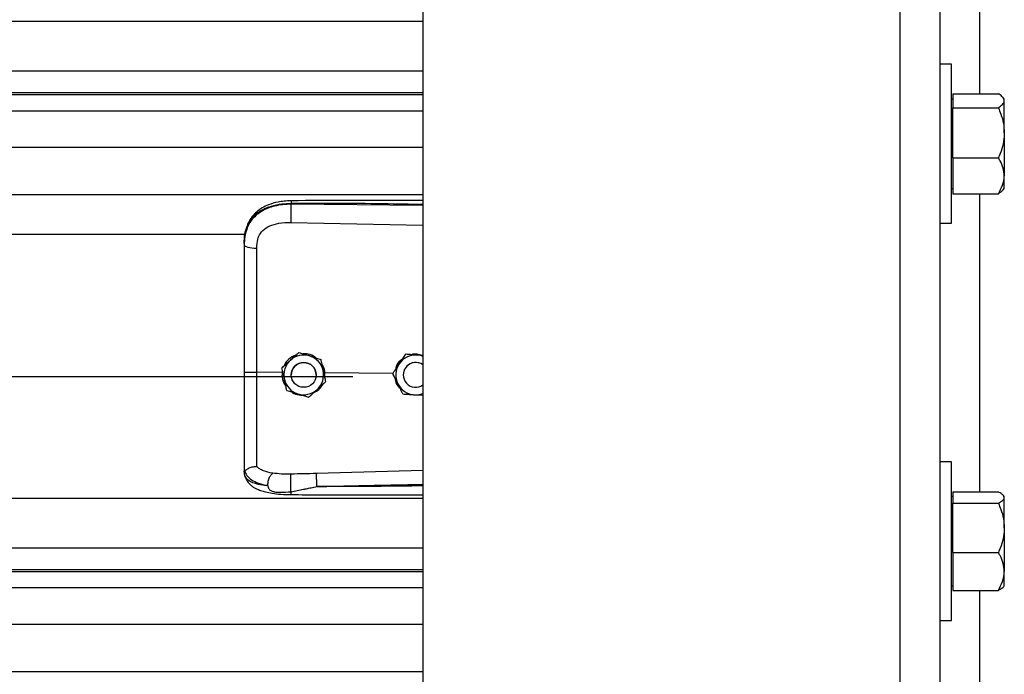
# Model space of a CAD drawing. Header units: inches. Extents: x 170 to 284, y 215 to 248.
# Tile 364 of 656: x 206.359 to 206.783, y 221.068 to 221.35. Entities that reach past the tile are written whole.
import ezdxf

# ---------------------------------------------------------------- set-up
doc = ezdxf.new("R2010")
doc.units = ezdxf.units.IN
doc.header["$LTSCALE"] = 0.25
doc.header["$MEASUREMENT"] = 0
doc.layers.add('RH FRONT OF HOOD', color=7, linetype='Continuous')

msp = doc.modelspace()

# ---------------------------------------------------------------- linework, layer by layer
at = {"layer": 'RH FRONT OF HOOD'}
for p, q in [((206.7380912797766, 224.3701573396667), (206.7380912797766, 220.1328032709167)), ((206.7552119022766, 224.3701573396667), (206.7552119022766, 220.1328032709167)), ((206.5326438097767, 224.3332527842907), (206.5326438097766, 220.1328032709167)), ((206.7723325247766, 221.4466547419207), (206.7723325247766, 221.3185662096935)), ((202.5003237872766, 221.349753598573), (206.5326438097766, 221.349753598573)), ((206.7602796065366, 221.3312468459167), (206.7552119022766, 221.3312468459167)), ((206.7602796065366, 221.2970056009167), (206.7602796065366, 221.3312468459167)), ((202.5003237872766, 221.3283746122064), (206.5326438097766, 221.3283746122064)), ((206.5326438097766, 221.3188893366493), (202.5003237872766, 221.3188893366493)), ((202.5003237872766, 221.3182499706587), (206.5326438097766, 221.3182499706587)), ((206.7608274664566, 221.3185662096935), (206.7608274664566, 221.3155387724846)), ((206.7608274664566, 221.3185662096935), (206.7804819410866, 221.3185662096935)), ((206.7608274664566, 221.3162663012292), (206.7602796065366, 221.3162663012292)), ((206.7608274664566, 221.3155387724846), (206.7608274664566, 221.3125113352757)), ((206.7830500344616, 221.3162663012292), (206.7823737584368, 221.3170509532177)), ((206.7830500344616, 221.3155387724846), (206.7830500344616, 221.3162663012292)), ((206.7830500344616, 221.3017310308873), (206.7830500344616, 221.3155387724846)), ((202.5003237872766, 221.3112318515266), (206.5326438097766, 221.3112318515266)), ((206.7608274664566, 221.3017310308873), (206.7608274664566, 221.3125113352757)), ((206.7608274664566, 221.3125113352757), (206.7804819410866, 221.3125113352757)), ((206.7608274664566, 221.2909507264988), (206.7608274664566, 221.3017310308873)), ((206.7830500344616, 221.3017310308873), (206.7830500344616, 221.2831978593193)), ((206.7602796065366, 221.2627643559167), (206.7602796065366, 221.2970056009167)), ((202.5003237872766, 221.2955477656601), (206.5326438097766, 221.2955477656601)), ((206.7608274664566, 221.2909507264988), (206.7608274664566, 221.2831978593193)), ((206.7608274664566, 221.2909507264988), (206.7804819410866, 221.2909507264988)), ((206.7608274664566, 221.2831978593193), (206.7608274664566, 221.2754449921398)), ((206.7830500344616, 221.2777449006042), (206.7830500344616, 221.2831978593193)), ((206.7602796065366, 221.2777449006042), (206.7608274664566, 221.2777449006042)), ((206.7608274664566, 221.2754449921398), (206.7804819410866, 221.2754449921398)), ((206.7723325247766, 221.2754449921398), (206.7723325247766, 221.1470143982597)), ((206.7823737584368, 221.2769602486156), (206.7830500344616, 221.2777449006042)), ((202.5003237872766, 221.2751597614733), (206.5326438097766, 221.2751597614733)), ((206.4757965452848, 221.2709481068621), (206.4757965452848, 221.2713594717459)), ((206.5326438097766, 221.2704114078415), (206.4757965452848, 221.2709481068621)), ((206.4757005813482, 221.2631592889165), (206.5326438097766, 221.2619497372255)), ((206.7552119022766, 221.2627643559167), (206.7602796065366, 221.2627643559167)), ((202.5768719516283, 221.2580841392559), (206.4560926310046, 221.2580841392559)), ((206.4556010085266, 221.2540248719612), (206.4556010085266, 221.25353655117)), ((206.4791715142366, 221.2070929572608), (206.4791715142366, 221.2070913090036)), ((206.4885896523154, 221.2040923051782), (206.4885896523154, 221.204090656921)), ((206.5251150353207, 221.2062965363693), (206.5251150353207, 221.2062981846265)), ((206.5261639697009, 221.2062303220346), (206.5251150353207, 221.2062981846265)), ((206.4718638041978, 221.2004369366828), (206.4718638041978, 221.2004352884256)), ((202.5304915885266, 221.1966916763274), (206.5024760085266, 221.1966916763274)), ((206.4719722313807, 221.1985016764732), (206.4610586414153, 221.1986061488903)), ((206.4721575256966, 221.1990912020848), (206.4719722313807, 221.1985016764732)), ((206.4719722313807, 221.1985016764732), (206.4719744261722, 221.1985015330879)), ((206.4759317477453, 221.1974343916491), (206.4759317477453, 221.1974336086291)), ((206.4866321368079, 221.1974336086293), (206.4866321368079, 221.1974343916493)), ((206.4904099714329, 221.1983250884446), (206.4898619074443, 221.1982710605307)), ((206.4903128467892, 221.196207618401), (206.4904099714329, 221.1983250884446)), ((206.4904099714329, 221.1983250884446), (206.4904116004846, 221.1983251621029)), ((206.5196436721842, 221.1980453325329), (206.4904116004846, 221.1983251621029)), ((206.5196296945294, 221.1980736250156), (206.5196296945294, 221.1980752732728)), ((206.5241434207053, 221.1974343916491), (206.5241434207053, 221.1974336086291)), ((206.4907000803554, 221.1944356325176), (206.4907000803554, 221.1944339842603)), ((206.5289402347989, 221.1888919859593), (206.5326438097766, 221.1886522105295)), ((206.7602796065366, 221.1600406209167), (206.7552119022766, 221.1600406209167)), ((206.7602796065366, 221.1257993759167), (206.7602796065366, 221.1600406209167)), ((206.4556010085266, 221.1564834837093), (206.4556010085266, 221.1559546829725)), ((206.4559407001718, 221.1539695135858), (206.4556010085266, 221.1559546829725)), ((206.5326438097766, 221.1562780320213), (206.4867081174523, 221.1549462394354)), ((202.5003237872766, 221.144306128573), (206.5326438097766, 221.144306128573)), ((206.7608274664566, 221.1450600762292), (206.7602796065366, 221.1450600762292)), ((206.7608274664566, 221.1470143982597), (206.7608274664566, 221.1446010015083)), ((206.7608274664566, 221.1470143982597), (206.7804819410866, 221.1470143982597)), ((206.7608274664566, 221.1446010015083), (206.7608274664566, 221.1421876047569)), ((206.7830500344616, 221.1450600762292), (206.7826303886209, 221.1455469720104)), ((206.7830500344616, 221.1446010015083), (206.7830500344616, 221.1450600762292)), ((206.7830500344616, 221.1315800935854), (206.7830500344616, 221.1446010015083)), ((206.7608274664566, 221.1315800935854), (206.7608274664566, 221.1421876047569)), ((206.7608274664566, 221.1421876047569), (206.7804819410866, 221.1421876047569)), ((206.7608274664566, 221.1209725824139), (206.7608274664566, 221.1315800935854)), ((206.7830500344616, 221.1315800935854), (206.7830500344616, 221.1127784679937)), ((202.5003237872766, 221.1229271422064), (206.5326438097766, 221.1229271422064)), ((206.7602796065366, 221.0915581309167), (206.7602796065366, 221.1257993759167)), ((206.7608274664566, 221.1209725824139), (206.7608274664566, 221.1127784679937)), ((206.7608274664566, 221.1209725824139), (206.7804819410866, 221.1209725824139)), ((206.5326438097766, 221.1134418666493), (202.5003237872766, 221.1134418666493)), ((202.5003237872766, 221.1128025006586), (206.5326438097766, 221.1128025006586)), ((206.7608274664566, 221.1127784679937), (206.7608274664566, 221.1045843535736)), ((206.7830500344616, 221.1065386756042), (206.7830500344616, 221.1127784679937)), ((206.7602796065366, 221.1065386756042), (206.7608274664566, 221.1065386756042)), ((206.7826303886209, 221.106051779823), (206.7830500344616, 221.1065386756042)), ((202.5003237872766, 221.1057843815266), (206.5326438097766, 221.1057843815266)), ((206.7608274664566, 221.1045843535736), (206.7804819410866, 221.1045843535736)), ((206.7723325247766, 221.1045843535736), (206.7723325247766, 220.9763058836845)), ((202.5003237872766, 221.0901002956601), (206.5326438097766, 221.0901002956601)), ((206.7552119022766, 221.0915581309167), (206.7602796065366, 221.0915581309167)), ((202.5003237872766, 221.0697122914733), (206.5326438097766, 221.0697122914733))]:
    msp.add_line(p, q, dxfattribs=at)
at = {"layer": 'RH FRONT OF HOOD', "flags": 128}
msp.add_lwpolyline([(206.4556010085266, 221.25353655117), (206.4557049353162, 221.2532408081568), (206.4560128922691, 221.2529559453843), (206.4565135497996, 221.2526924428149), (206.4571884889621, 221.2524599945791), (206.4580128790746, 221.2522671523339), (206.458956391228, 221.2521210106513), (206.4599843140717, 221.2520269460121), (206.4610588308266, 221.2519884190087)], dxfattribs=at)
at = {"layer": 'RH FRONT OF HOOD'}
msp.add_circle((206.4812819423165, 221.1974336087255), 0.005350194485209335, dxfattribs=at)
for centre, radius, start, end in [((206.4812819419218, 221.1974343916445), 0.008560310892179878, 132.3279357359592, 192.3279369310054), ((206.4812819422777, 221.1974343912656), 0.008560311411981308, 72.32793711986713, 132.3279357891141), ((206.4812819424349, 221.1974343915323), 0.008560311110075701, 12.32793744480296, 72.32793758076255), ((206.5294936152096, 221.1974343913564), 0.008560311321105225, 86.29353550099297, 146.2935346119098), ((206.5294936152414, 221.1974343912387), 0.008560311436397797, 68.40767565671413, 86.29353576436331), ((206.4812819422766, 221.1974343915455), 0.005350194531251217, 1.112057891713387e-06, 179.9999988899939), ((206.4812819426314, 221.1974343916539), 0.008560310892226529, 312.3279357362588, 12.32793693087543), ((206.5294936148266, 221.1974343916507), 0.008560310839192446, 146.2935348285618, 206.2935362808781), ((206.5294936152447, 221.1974343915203), 0.005350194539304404, 53.92810144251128, 179.9999986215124), ((206.5294936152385, 221.1974336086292), 0.005350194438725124, 53.92810057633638, 306.0718994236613), ((206.4812819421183, 221.1974343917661), 0.008560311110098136, 192.3279374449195, 252.3279375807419), ((206.4812819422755, 221.1974343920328), 0.00856031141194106, 252.3279371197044, 312.3279357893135), ((206.5294936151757, 221.1974343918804), 0.0085603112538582, 206.2935366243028, 266.29353606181), ((206.529493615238, 221.197434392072), 0.00856031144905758, 266.2935357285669, 291.5923243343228)]:
    msp.add_arc(centre, radius, start, end, dxfattribs=at)
for points, knots in [([(206.7830500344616, 221.3155387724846), (206.7829523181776, 221.3159625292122), (206.7827533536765, 221.3168253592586), (206.7816015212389, 221.3178286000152), (206.7807342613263, 221.3183999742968), (206.7804819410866, 221.3185662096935)], [0, 0, 0, 0, 0.4062905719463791, 0.827266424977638, 1, 1, 1, 1]), ([(206.7804819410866, 221.3125113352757), (206.7811564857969, 221.3129820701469), (206.7825301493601, 221.3139406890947), (206.7830452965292, 221.3149876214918), (206.7830499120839, 221.3155245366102), (206.7830500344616, 221.3155387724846)], [0, 0, 0, 0, 0.4843414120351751, 0.9863277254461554, 1, 1, 1, 1]), ([(206.7804819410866, 221.3125113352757), (206.7808634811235, 221.3115986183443), (206.7817662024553, 221.309439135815), (206.7828069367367, 221.3058405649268), (206.7829683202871, 221.3031123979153), (206.7830500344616, 221.3017310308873)], [0, 0, 0, 0, 0.2654599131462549, 0.6280764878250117, 1, 1, 1, 1]), ([(206.7830500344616, 221.3017310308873), (206.7830472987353, 221.3014841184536), (206.7830294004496, 221.2998687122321), (206.7826076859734, 221.2968540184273), (206.781580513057, 221.293523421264), (206.7807535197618, 221.2915867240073), (206.7804819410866, 221.2909507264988)], [0, 0, 0, 0, 0.06653229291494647, 0.4352825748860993, 0.8145508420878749, 1, 1, 1, 1]), ([(206.7830500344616, 221.2831978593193), (206.7829523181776, 221.284283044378), (206.7827533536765, 221.2864926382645), (206.7816015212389, 221.2890618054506), (206.7807342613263, 221.2905250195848), (206.7804819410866, 221.2909507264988)], [0, 0, 0, 0, 0.4062905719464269, 0.8272664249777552, 1, 1, 1, 1]), ([(206.7804819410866, 221.2754449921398), (206.7811564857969, 221.2766504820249), (206.7825301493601, 221.2791053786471), (206.7830452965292, 221.2817864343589), (206.7830499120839, 221.2831614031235), (206.7830500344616, 221.2831978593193)], [0, 0, 0, 0, 0.4843414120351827, 0.9863277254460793, 1, 1, 1, 1]), ([(206.7823399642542, 221.276989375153), (206.78200965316, 221.2766375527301), (206.7815152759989, 221.276110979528), (206.7807394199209, 221.2756109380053), (206.7804819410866, 221.2754449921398)], [0, 0, 0, 0, 0.6681358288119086, 1, 1, 1, 1]), ([(206.4556010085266, 221.2540248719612), (206.4556637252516, 221.2553813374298), (206.4557821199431, 221.2579420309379), (206.4567516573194, 221.2614329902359), (206.4580408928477, 221.263844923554), (206.4594047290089, 221.2655476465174), (206.4604876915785, 221.2665910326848), (206.4615466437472, 221.2674195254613), (206.4625360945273, 221.2680794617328), (206.4637704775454, 221.2687745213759), (206.4653644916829, 221.2695002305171), (206.4680282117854, 221.2704082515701), (206.4715633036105, 221.2711681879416), (206.474469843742, 221.2712995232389), (206.4757965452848, 221.2713594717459)], [0, 0, 0, 0, 0.1307156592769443, 0.2467609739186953, 0.3577928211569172, 0.4170971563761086, 0.479148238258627, 0.5177152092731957, 0.5590896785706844, 0.6032945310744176, 0.6633484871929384, 0.7353692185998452, 0.8792082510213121, 1, 1, 1, 1]), ([(206.4758151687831, 221.272451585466), (206.4748165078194, 221.2724130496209), (206.4729247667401, 221.2723400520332), (206.4696157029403, 221.2718116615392), (206.4663881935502, 221.2709176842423), (206.4636413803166, 221.2696134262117), (206.461655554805, 221.2682907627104), (206.4600143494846, 221.2668453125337), (206.4586991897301, 221.2652570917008), (206.4576239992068, 221.2635044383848), (206.4567667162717, 221.261594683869), (206.4560218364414, 221.259076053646), (206.4558064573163, 221.2571384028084), (206.4556874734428, 221.2560679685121)], [0, 0, 0, 0, 0.09774743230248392, 0.185160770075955, 0.3306121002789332, 0.4364670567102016, 0.5083182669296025, 0.5850061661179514, 0.6719760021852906, 0.7307948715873, 0.8036787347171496, 0.8915444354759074, 1, 1, 1, 1]), ([(206.4758153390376, 221.272435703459), (206.4758141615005, 221.2724397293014), (206.4758101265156, 221.2724535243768), (206.4758049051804, 221.2723386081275), (206.475798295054, 221.2720458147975), (206.4757972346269, 221.2716298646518), (206.4757965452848, 221.2713594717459)], [0, 0, 0, 0, 0.09787641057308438, 0.3353863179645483, 0.5679606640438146, 1, 1, 1, 1]), ([(206.4757965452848, 221.2713594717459), (206.4821023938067, 221.2713988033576), (206.495341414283, 221.2714813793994), (206.5142910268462, 221.2713001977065), (206.5269315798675, 221.2710792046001), (206.5326438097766, 221.2709793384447)], [0, 0, 0, 0, 0.3326703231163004, 0.6984356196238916, 1, 1, 1, 1]), ([(206.5326438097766, 221.2725345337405), (206.5297446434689, 221.2725492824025), (206.5191167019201, 221.2726033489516), (206.5001732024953, 221.2726400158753), (206.4841299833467, 221.2725159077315), (206.4758151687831, 221.272451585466)], [0, 0, 0, 0, 0.1530455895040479, 0.5610439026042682, 1, 1, 1, 1]), ([(206.4757965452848, 221.2709481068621), (206.474580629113, 221.2709148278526), (206.4721488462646, 221.2708482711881), (206.4688080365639, 221.2702264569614), (206.4658502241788, 221.2692842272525), (206.4633076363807, 221.26806655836), (206.4610761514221, 221.2665211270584), (206.4592044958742, 221.2646799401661), (206.4577235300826, 221.2625496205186), (206.4565479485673, 221.2599804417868), (206.455755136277, 221.2569285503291), (206.4556524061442, 221.2546676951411), (206.4556010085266, 221.25353655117)], [0, 0, 0, 0, 0.1111703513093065, 0.2223361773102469, 0.3162781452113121, 0.4102081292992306, 0.5024030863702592, 0.5945790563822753, 0.6845432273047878, 0.774504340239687, 0.8871807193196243, 1, 1, 1, 1]), ([(206.4757965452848, 221.2709481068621), (206.475774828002, 221.2703722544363), (206.4757297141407, 221.2691760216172), (206.4756886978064, 221.2669509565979), (206.4756754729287, 221.2647735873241), (206.4756924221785, 221.263683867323), (206.4757005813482, 221.2631592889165)], [0, 0, 0, 0, 0.2406941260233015, 0.4999999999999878, 0.7593058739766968, 1, 1, 1, 1]), ([(206.4614844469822, 221.2559217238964), (206.4614844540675, 221.255921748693), (206.4615870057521, 221.2562806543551), (206.4620821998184, 221.2576868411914), (206.4636182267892, 221.2598895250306), (206.4666852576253, 221.2617927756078), (206.470801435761, 221.2630044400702), (206.4739542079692, 221.2631040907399), (206.4757005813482, 221.2631592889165)], [0, 0, 0, 0, 4.497367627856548e-06, 0.06509473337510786, 0.261670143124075, 0.475310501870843, 0.7093656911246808, 1, 1, 1, 1]), ([(206.4610588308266, 221.2519884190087), (206.4611288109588, 221.2533130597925), (206.4611987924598, 221.2546377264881), (206.4614844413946, 221.2559216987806), (206.4614844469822, 221.2559217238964)], [0, 0, 0, 0, 0.9999804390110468, 0.9999999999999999, 0.9999999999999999, 0.9999999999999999, 0.9999999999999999]), ([(206.4556010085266, 221.25353655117), (206.4556010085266, 221.2499063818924), (206.4556010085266, 221.2426354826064), (206.4556010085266, 221.2315547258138), (206.4556010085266, 221.2203721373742), (206.4556010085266, 221.2094034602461), (206.4556010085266, 221.2021556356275), (206.4556010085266, 221.1986758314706)], [0, 0, 0, 0, 0.2027568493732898, 0.4061035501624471, 0.6088604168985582, 0.8122072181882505, 1, 1, 1, 1]), ([(206.4610586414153, 221.1986061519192), (206.4610586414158, 221.1986061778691), (206.4610587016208, 221.2019925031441), (206.4610587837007, 221.2090392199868), (206.4610588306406, 221.2197124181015), (206.4610588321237, 221.2305884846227), (206.4610588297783, 221.2413758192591), (206.4610588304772, 221.2484508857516), (206.4610588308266, 221.2519884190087)], [0, 0, 0, 0, 1.439079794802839e-06, 0.1877923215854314, 0.3908439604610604, 0.59389561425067, 0.7969478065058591, 1, 1, 1, 1]), ([(206.4718638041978, 221.2004369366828), (206.4723697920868, 221.2008978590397), (206.4733936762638, 221.2018305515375), (206.4746408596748, 221.2029665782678), (206.4753548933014, 221.2036169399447), (206.4755176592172, 221.2037651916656)], [0, 0, 0, 0, 0.4299704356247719, 0.870060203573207, 1, 1, 1, 1]), ([(206.4718638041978, 221.2004352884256), (206.4723697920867, 221.2008960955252), (206.4733936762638, 221.201828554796), (206.4746408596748, 221.2029644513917), (206.4753548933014, 221.203614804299), (206.4755176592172, 221.2037630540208)], [0, 0, 0, 0, 0.4299704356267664, 0.8700602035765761, 1, 1, 1, 1]), ([(206.4778922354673, 221.2059278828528), (206.4777570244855, 221.2058977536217), (206.4766052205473, 221.2056410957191), (206.4748479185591, 221.2041823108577), (206.4732291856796, 221.2025726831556), (206.4729013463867, 221.2014643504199), (206.4728680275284, 221.2013517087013)], [0, 0, 0, 0, 0.05931474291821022, 0.5052766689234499, 0.9497204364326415, 1, 1, 1, 1]), ([(206.4755176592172, 221.2037651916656), (206.4764581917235, 221.2046218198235), (206.4777126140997, 221.2057643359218), (206.4788795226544, 221.2068270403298), (206.4791715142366, 221.2070929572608)], [0, 0, 0, 0, 0.7497733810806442, 1, 1, 1, 1]), ([(206.4755176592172, 221.2037630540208), (206.4764581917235, 221.2046197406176), (206.4777126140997, 221.2057623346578), (206.4788795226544, 221.2068253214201), (206.4791715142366, 221.2070913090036)], [0, 0, 0, 0, 0.7497733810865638, 0.9999999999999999, 0.9999999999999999, 0.9999999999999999, 0.9999999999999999]), ([(206.4791715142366, 221.2070929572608), (206.4795692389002, 221.2069662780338), (206.4810740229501, 221.2064869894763), (206.4826909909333, 221.2059718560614), (206.483880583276, 221.2055928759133)], [0, 0, 0, 0, 0.2643068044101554, 0.9999999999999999, 0.9999999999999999, 0.9999999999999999, 0.9999999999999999]), ([(206.4791715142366, 221.2070913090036), (206.4795692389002, 221.2069645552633), (206.4810740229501, 221.2064849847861), (206.4826909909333, 221.2059697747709), (206.483880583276, 221.2055907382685)], [0, 0, 0, 0, 0.2643068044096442, 1, 1, 1, 1]), ([(206.4865420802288, 221.2047447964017), (206.4861853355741, 221.2050348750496), (206.4850217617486, 221.2059810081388), (206.4829702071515, 221.206548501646), (206.4814006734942, 221.2065523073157), (206.480864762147, 221.2065536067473)], [0, 0, 0, 0, 0.2255168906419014, 0.7355556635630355, 1, 1, 1, 1]), ([(206.483880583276, 221.2055928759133), (206.4840669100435, 221.2055335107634), (206.4855242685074, 221.20506918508), (206.4871223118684, 221.2045599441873), (206.4884466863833, 221.2041378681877), (206.4885896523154, 221.2040923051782)], [0, 0, 0, 0, 0.1156468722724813, 0.9045342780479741, 0.9999999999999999, 0.9999999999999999, 0.9999999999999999, 0.9999999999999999]), ([(206.483880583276, 221.2055907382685), (206.4840669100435, 221.2055313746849), (206.4855242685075, 221.2050670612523), (206.4871223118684, 221.2045580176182), (206.4884466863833, 221.204136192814), (206.4885896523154, 221.204090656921)], [0, 0, 0, 0, 0.1156468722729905, 0.9045342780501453, 1, 1, 1, 1]), ([(206.4885896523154, 221.2040923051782), (206.4887357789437, 221.2034237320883), (206.4890314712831, 221.202070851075), (206.4893916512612, 221.200422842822), (206.4895978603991, 221.1994792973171), (206.4896448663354, 221.1992642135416)], [0, 0, 0, 0, 0.4299704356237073, 0.870060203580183, 1, 1, 1, 1]), ([(206.4885896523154, 221.204090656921), (206.4887357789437, 221.2034219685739), (206.4890314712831, 221.2020688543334), (206.4893916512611, 221.2004207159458), (206.4895978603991, 221.1994771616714), (206.4896448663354, 221.1992620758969)], [0, 0, 0, 0, 0.4299704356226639, 0.8700602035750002, 0.9999999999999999, 0.9999999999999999, 0.9999999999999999, 0.9999999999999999]), ([(206.5237730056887, 221.2042865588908), (206.5234534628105, 221.2040685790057), (206.5223000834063, 221.2032817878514), (206.5212067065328, 221.2016811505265), (206.5209088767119, 221.2002764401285), (206.5208207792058, 221.1998609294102)], [0, 0, 0, 0, 0.2125142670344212, 0.7670631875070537, 1, 1, 1, 1]), ([(206.5251150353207, 221.2062981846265), (206.5247352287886, 221.2057288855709), (206.5239666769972, 221.2045768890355), (206.5230305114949, 221.2031735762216), (206.5224945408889, 221.2023701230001), (206.522372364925, 221.2021869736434)], [0, 0, 0, 0, 0.4299704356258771, 0.8700602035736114, 0.9999999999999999, 0.9999999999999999, 0.9999999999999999, 0.9999999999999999]), ([(206.5251150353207, 221.2062965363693), (206.5247352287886, 221.2057271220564), (206.5239666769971, 221.2045748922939), (206.5230305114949, 221.2031714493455), (206.5224945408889, 221.2023679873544), (206.5223723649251, 221.2021848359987)], [0, 0, 0, 0, 0.4299704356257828, 0.8700602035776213, 0.9999999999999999, 0.9999999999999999, 0.9999999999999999, 0.9999999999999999]), ([(206.5300469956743, 221.2059767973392), (206.5287774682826, 221.2060590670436), (206.5270842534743, 221.2061687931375), (206.5255091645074, 221.2062709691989), (206.5251150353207, 221.2062965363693)], [0, 0, 0, 0, 0.7497733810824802, 1, 1, 1, 1]), ([(206.5321185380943, 221.2058446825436), (206.5314576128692, 221.2060447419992), (206.5301872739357, 221.2064292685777), (206.5286240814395, 221.2064541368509), (206.5278441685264, 221.2061920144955), (206.5276683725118, 221.2061329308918)], [0, 0, 0, 0, 0.4565421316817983, 0.8775020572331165, 0.9999999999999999, 0.9999999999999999, 0.9999999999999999, 0.9999999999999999]), ([(206.5326438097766, 221.2058086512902), (206.5320008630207, 221.2058502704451), (206.5311420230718, 221.2059058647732), (206.5302669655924, 221.2059625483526), (206.5300469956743, 221.2059767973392)], [0, 0, 0, 0, 0.7486223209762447, 1, 1, 1, 1]), ([(206.4729190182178, 221.1956067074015), (206.4726473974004, 221.1968495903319), (206.4722851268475, 221.1985072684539), (206.4719481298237, 221.2000494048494), (206.4718638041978, 221.2004352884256)], [0, 0, 0, 0, 0.7497733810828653, 1, 1, 1, 1]), ([(206.4904116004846, 221.1983251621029), (206.4904115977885, 221.1983251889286), (206.4903135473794, 221.1993007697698), (206.4900534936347, 221.2006929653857), (206.4892489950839, 221.2017823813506), (206.489029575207, 221.2020795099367)], [0, 0, 0, 0, 1.999769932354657e-05, 0.7272642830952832, 0.9999999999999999, 0.9999999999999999, 0.9999999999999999, 0.9999999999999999]), ([(206.4896448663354, 221.1992642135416), (206.4899164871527, 221.1980213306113), (206.4902787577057, 221.1963636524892), (206.4906157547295, 221.1948215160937), (206.4907000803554, 221.1944356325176)], [0, 0, 0, 0, 0.7497733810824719, 1, 1, 1, 1]), ([(206.4896448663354, 221.1992620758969), (206.4899164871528, 221.1980192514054), (206.4902787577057, 221.1963616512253), (206.4906157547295, 221.194819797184), (206.4907000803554, 221.1944339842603)], [0, 0, 0, 0, 0.749773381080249, 1, 1, 1, 1]), ([(206.522372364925, 221.2021869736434), (206.5216663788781, 221.2011286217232), (206.5207247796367, 221.199717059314), (206.519848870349, 221.1984038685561), (206.5196296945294, 221.1980752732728)], [0, 0, 0, 0, 0.7497733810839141, 1, 1, 1, 1]), ([(206.5223723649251, 221.2021848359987), (206.5216663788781, 221.2011265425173), (206.5207247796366, 221.1997150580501), (206.5198488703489, 221.1984021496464), (206.5196296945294, 221.1980736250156)], [0, 0, 0, 0, 0.7497733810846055, 1, 1, 1, 1]), ([(206.4556010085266, 221.1986758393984), (206.4556010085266, 221.1956385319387), (206.4556010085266, 221.1894630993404), (206.4556010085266, 221.1806761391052), (206.4556010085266, 221.1725095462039), (206.4556010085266, 221.1659294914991), (206.4556010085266, 221.1605447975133), (206.4556010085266, 221.1578442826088), (206.4556010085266, 221.1564834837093)], [0, 0, 0, 0, 0.1870908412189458, 0.3803918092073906, 0.5558755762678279, 0.7364481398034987, 0.8671952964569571, 1, 1, 1, 1]), ([(206.4610588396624, 221.1579155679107), (206.461058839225, 221.1581782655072), (206.4610588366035, 221.1597527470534), (206.4610588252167, 221.1631841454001), (206.4610587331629, 221.1687854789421), (206.4610584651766, 221.1752253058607), (206.4610581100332, 221.1824513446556), (206.461057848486, 221.1903261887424), (206.4610578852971, 221.1958541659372), (206.4610579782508, 221.1986061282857), (206.4610579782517, 221.1986061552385)], [0, 0, 0, 0, 0.03155846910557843, 0.1891461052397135, 0.3467338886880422, 0.5043277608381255, 0.6619226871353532, 0.8309600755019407, 0.9999983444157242, 1, 1, 1, 1]), ([(206.4719744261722, 221.1985015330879), (206.4719406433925, 221.1980476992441), (206.4718338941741, 221.1966136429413), (206.4722505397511, 221.1944511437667), (206.4732020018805, 221.1930947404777), (206.4735884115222, 221.1925438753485)], [0, 0, 0, 0, 0.2156616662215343, 0.6814629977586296, 1, 1, 1, 1]), ([(206.4739742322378, 221.190778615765), (206.4738281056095, 221.1914471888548), (206.4735324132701, 221.1928000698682), (206.473172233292, 221.1944480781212), (206.4729660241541, 221.1953916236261), (206.4729190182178, 221.1956067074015)], [0, 0, 0, 0, 0.4299704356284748, 0.8700602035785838, 0.9999999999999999, 0.9999999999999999, 0.9999999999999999, 0.9999999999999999]), ([(206.5218189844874, 221.1936424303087), (206.5217323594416, 221.1938177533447), (206.5210548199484, 221.1951890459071), (206.5203118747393, 221.1966928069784), (206.5196961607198, 221.197939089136), (206.5196296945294, 221.1980736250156)], [0, 0, 0, 0, 0.1156468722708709, 0.9045342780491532, 0.9999999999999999, 0.9999999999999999, 0.9999999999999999, 0.9999999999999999]), ([(206.520565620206, 221.196179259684), (206.5206141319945, 221.1957173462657), (206.5207607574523, 221.1943212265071), (206.5216064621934, 221.1927247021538), (206.5225405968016, 221.1919162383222), (206.5227700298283, 221.1917176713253)], [0, 0, 0, 0, 0.2716700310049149, 0.821114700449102, 1, 1, 1, 1]), ([(206.4739742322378, 221.190778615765), (206.4743719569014, 221.1906518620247), (206.4758767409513, 221.1901722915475), (206.4774937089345, 221.1896570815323), (206.4786833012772, 221.1892780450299)], [0, 0, 0, 0, 0.2643068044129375, 1, 1, 1, 1]), ([(206.4870462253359, 221.1911057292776), (206.4861056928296, 221.1902491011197), (206.4848512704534, 221.1891065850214), (206.4836843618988, 221.1880438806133), (206.4833923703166, 221.1877779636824)], [0, 0, 0, 0, 0.749773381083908, 0.9999999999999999, 0.9999999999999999, 0.9999999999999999, 0.9999999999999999]), ([(206.485689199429, 221.1898697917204), (206.4861979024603, 221.1901318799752), (206.4876041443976, 221.1908563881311), (206.4888446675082, 221.192087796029), (206.4892239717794, 221.1930675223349), (206.4892370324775, 221.1931012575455)], [0, 0, 0, 0, 0.3536960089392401, 0.9777456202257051, 1, 1, 1, 1]), ([(206.4907000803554, 221.1944339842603), (206.4901940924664, 221.1939730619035), (206.4891702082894, 221.1930403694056), (206.4879230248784, 221.1919043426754), (206.4872089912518, 221.1912539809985), (206.4870462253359, 221.1911057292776)], [0, 0, 0, 0, 0.4299704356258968, 0.8700602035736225, 1, 1, 1, 1]), ([(206.5240082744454, 221.1892117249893), (206.5238233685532, 221.1895859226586), (206.5231237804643, 221.1910016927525), (206.5223720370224, 221.1925231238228), (206.5218189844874, 221.1936424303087)], [0, 0, 0, 0, 0.264306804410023, 0.9999999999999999, 0.9999999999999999, 0.9999999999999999, 0.9999999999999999]), ([(206.4761328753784, 221.1900907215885), (206.476212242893, 221.1900240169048), (206.477085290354, 221.1892902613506), (206.478655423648, 221.1888111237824), (206.4800899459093, 221.1887266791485), (206.4804875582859, 221.1887032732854)], [0, 0, 0, 0, 0.06740964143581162, 0.7415101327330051, 0.9999999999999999, 0.9999999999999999, 0.9999999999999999, 0.9999999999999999]), ([(206.4786833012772, 221.1892780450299), (206.4788696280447, 221.1892186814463), (206.4803269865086, 221.1887543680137), (206.4819250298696, 221.1882453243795), (206.4832494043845, 221.1878234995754), (206.4833923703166, 221.1877779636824)], [0, 0, 0, 0, 0.1156468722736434, 0.9045342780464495, 1, 1, 1, 1]), ([(206.5240082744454, 221.1892117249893), (206.5246912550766, 221.1891674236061), (206.5260732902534, 221.1890777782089), (206.5277567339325, 221.1889686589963), (206.5287205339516, 221.1889062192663), (206.5289402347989, 221.1888919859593)], [0, 0, 0, 0, 0.429970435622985, 0.8700602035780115, 0.9999999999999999, 0.9999999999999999, 0.9999999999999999, 0.9999999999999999]), ([(206.455798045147, 221.1562331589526), (206.455847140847, 221.1562246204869), (206.4559479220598, 221.1562070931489), (206.456239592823, 221.1563933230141), (206.4567050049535, 221.1567241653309), (206.4575812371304, 221.1573042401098), (206.4590604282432, 221.1579223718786), (206.4604012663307, 221.1579184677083), (206.4610587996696, 221.157916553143)], [0, 0, 0, 0, 0.1136768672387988, 0.2333502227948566, 0.3620694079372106, 0.5019163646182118, 0.7557448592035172, 1, 1, 1, 1]), ([(206.4678930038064, 221.1550915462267), (206.4665194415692, 221.1553793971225), (206.4644350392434, 221.1558162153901), (206.4622592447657, 221.1568569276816), (206.4614602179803, 221.1575622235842), (206.4610588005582, 221.1579165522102)], [0, 0, 0, 0, 0.4901989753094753, 0.7438846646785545, 1, 1, 1, 1]), ([(206.4556010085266, 221.1564834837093), (206.4556010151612, 221.1564822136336), (206.4556010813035, 221.1564695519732), (206.4556082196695, 221.156365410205), (206.455706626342, 221.1562870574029), (206.4557943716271, 221.1562171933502)], [0, 0, 0, 0, 0.01193493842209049, 0.1189819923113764, 1, 1, 1, 1]), ([(206.4557938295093, 221.1562329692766), (206.4560694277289, 221.1555109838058), (206.4566354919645, 221.1540280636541), (206.4586883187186, 221.1521947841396), (206.4616765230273, 221.1506367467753), (206.464403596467, 221.150013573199), (206.4658034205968, 221.1496936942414)], [0, 0, 0, 0, 0.2305257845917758, 0.473487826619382, 0.7297379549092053, 0.9999999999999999, 0.9999999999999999, 0.9999999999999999, 0.9999999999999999]), ([(206.4658023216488, 221.1496919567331), (206.4652560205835, 221.1497490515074), (206.4639510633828, 221.1498854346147), (206.4625522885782, 221.1501135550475), (206.4615973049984, 221.1503074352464), (206.460363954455, 221.1505852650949), (206.4586776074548, 221.1511514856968), (206.4568578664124, 221.1522769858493), (206.4562523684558, 221.1533943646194), (206.4559407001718, 221.1539695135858)], [0, 0, 0, 0, 0.1091879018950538, 0.260818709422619, 0.3077983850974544, 0.335523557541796, 0.5627886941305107, 0.7749539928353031, 1, 1, 1, 1]), ([(206.4559576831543, 221.1539234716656), (206.4561466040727, 221.1533365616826), (206.4565013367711, 221.1522345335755), (206.4575144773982, 221.150816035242), (206.4586435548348, 221.1497400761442), (206.4597908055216, 221.1489432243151), (206.4608379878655, 221.1483868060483), (206.4617808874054, 221.1479746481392), (206.4630263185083, 221.1475082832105), (206.4649712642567, 221.1469477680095), (206.4678503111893, 221.1463862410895), (206.4715839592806, 221.1459639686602), (206.4743653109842, 221.1458965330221), (206.475853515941, 221.145860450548)], [0, 0, 0, 0, 0.09843102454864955, 0.1848217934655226, 0.2573083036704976, 0.315887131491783, 0.3722739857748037, 0.4121400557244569, 0.4615923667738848, 0.5575876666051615, 0.6828759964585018, 0.8303179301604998, 1, 1, 1, 1]), ([(206.4658034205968, 221.1496936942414), (206.4658283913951, 221.1502239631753), (206.4658802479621, 221.1513251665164), (206.4663561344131, 221.1529870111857), (206.4670601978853, 221.1543732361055), (206.4676223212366, 221.1548580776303), (206.4678930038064, 221.1550915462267)], [0, 0, 0, 0, 0.2407679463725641, 0.5000000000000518, 0.7592320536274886, 1, 1, 1, 1]), ([(206.4757224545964, 221.1546841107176), (206.474370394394, 221.1546768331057), (206.4716683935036, 221.1546622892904), (206.4691617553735, 221.1549467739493), (206.467909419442, 221.1550889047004)], [0, 0, 0, 0, 0.5003922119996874, 1, 1, 1, 1]), ([(206.4758078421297, 221.14711362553), (206.4757918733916, 221.1473541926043), (206.4757581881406, 221.1478616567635), (206.4757133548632, 221.1488717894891), (206.4756763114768, 221.1500592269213), (206.4756535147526, 221.1513311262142), (206.4756483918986, 221.1525345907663), (206.4756608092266, 221.153530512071), (206.4756859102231, 221.1542698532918), (206.4757107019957, 221.1545508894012), (206.4757224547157, 221.1546841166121)], [0, 0, 0, 0, 0.1098512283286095, 0.2317256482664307, 0.3631776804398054, 0.500000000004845, 0.6368223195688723, 0.7682743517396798, 0.890148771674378, 1, 1, 1, 1]), ([(206.4867081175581, 221.1549462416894), (206.4848769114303, 221.1548982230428), (206.4812143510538, 221.1548021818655), (206.4775531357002, 221.1547234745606), (206.4757224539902, 221.1546841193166)], [0, 0, 0, 0, 0.4999797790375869, 1, 1, 1, 1]), ([(206.4867079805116, 221.1549462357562), (206.4867004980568, 221.1547074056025), (206.4866889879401, 221.1543400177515), (206.4866902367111, 221.1534781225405), (206.4866976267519, 221.1527033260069), (206.4867120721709, 221.1518428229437), (206.4867378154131, 221.1506833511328), (206.4867654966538, 221.1498399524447), (206.4867834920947, 221.1492916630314)], [0, 0, 0, 0, 0.2394508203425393, 0.3683426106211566, 0.499969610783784, 0.6316010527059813, 0.7605056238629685, 1, 1, 1, 1]), ([(206.4658025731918, 221.1496887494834), (206.4658771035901, 221.1493184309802), (206.4659810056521, 221.148802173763), (206.4663527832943, 221.1482048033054), (206.4667734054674, 221.1477719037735), (206.4675771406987, 221.1473273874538), (206.4690544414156, 221.1469658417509), (206.4718152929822, 221.1467256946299), (206.4742120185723, 221.1469585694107), (206.4758078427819, 221.1471136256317)], [0, 0, 0, 0, 0.1001269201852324, 0.1395859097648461, 0.1897135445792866, 0.2582342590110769, 0.3697357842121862, 0.580347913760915, 1, 1, 1, 1]), ([(206.4758078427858, 221.1471136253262), (206.4775872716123, 221.1474605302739), (206.4793748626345, 221.1478090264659), (206.4811928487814, 221.1481763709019), (206.4812638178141, 221.1481907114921), (206.4814988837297, 221.1482381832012), (206.4823670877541, 221.1484146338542), (206.4840074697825, 221.1487297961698), (206.485540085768, 221.1490931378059), (206.4864391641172, 221.1492530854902), (206.4865162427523, 221.1492667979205)], [0, 0, 0, 0, 0.502275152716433, 0.5045790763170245, 0.5086566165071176, 0.5221306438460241, 0.5703313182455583, 0.7514263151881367, 0.9786895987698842, 1, 1, 1, 1]), ([(206.4867837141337, 221.1492892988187), (206.4906837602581, 221.1493885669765), (206.4989538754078, 221.1495990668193), (206.512065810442, 221.1498812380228), (206.523013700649, 221.1500937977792), (206.5300298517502, 221.1502218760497), (206.5322048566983, 221.1502598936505), (206.5326438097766, 221.1502675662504)], [0, 0, 0, 0, 0.2551597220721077, 0.5410705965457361, 0.8577348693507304, 0.9712884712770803, 1, 1, 1, 1]), ([(206.5326438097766, 221.1496225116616), (206.5300461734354, 221.149590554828), (206.5249801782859, 221.1495282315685), (206.5174160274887, 221.149447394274), (206.5097638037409, 221.1493781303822), (206.5020057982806, 221.1493265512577), (206.494283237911, 221.1492935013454), (206.4892463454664, 221.1492906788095), (206.4867837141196, 221.1492892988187)], [0, 0, 0, 0, 0.1699411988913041, 0.3314248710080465, 0.494842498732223, 0.6705311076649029, 0.8389164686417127, 1, 1, 1, 1]), ([(206.4758535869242, 221.1458823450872), (206.4758528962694, 221.1458754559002), (206.4758463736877, 221.145810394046), (206.4758354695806, 221.146000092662), (206.4758213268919, 221.1463269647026), (206.475812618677, 221.1467595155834), (206.475808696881, 221.1470502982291), (206.4758078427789, 221.1471136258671)], [0, 0, 0, 0, 0.03436729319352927, 0.3245665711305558, 0.6210149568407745, 0.9174633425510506, 1, 1, 1, 1]), ([(206.4758535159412, 221.1458604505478), (206.4800486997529, 221.1458388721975), (206.4890236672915, 221.1457927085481), (206.5033660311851, 221.1457511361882), (206.5181010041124, 221.1457269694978), (206.5280558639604, 221.1457234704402), (206.5326438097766, 221.1457218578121)], [0, 0, 0, 0, 0.2216322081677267, 0.4741489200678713, 0.7576483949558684, 1, 1, 1, 1]), ([(206.7830500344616, 221.1446010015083), (206.7829523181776, 221.1449388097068), (206.7827533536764, 221.145626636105), (206.7816015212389, 221.1464263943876), (206.7807342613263, 221.1468818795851), (206.7804819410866, 221.1470143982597)], [0, 0, 0, 0, 0.4062905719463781, 0.8272664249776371, 1, 1, 1, 1]), ([(206.7804819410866, 221.1421876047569), (206.7811564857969, 221.1425628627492), (206.7825301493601, 221.1433270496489), (206.7830452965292, 221.1441616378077), (206.7830499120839, 221.1445896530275), (206.7830500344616, 221.1446010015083)], [0, 0, 0, 0, 0.4843414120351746, 0.9863277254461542, 1, 1, 1, 1]), ([(206.7804819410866, 221.1421876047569), (206.7808634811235, 221.1412895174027), (206.7817662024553, 221.1391646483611), (206.7828069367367, 221.1356237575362), (206.7829683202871, 221.13293931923), (206.7830500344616, 221.1315800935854)], [0, 0, 0, 0, 0.2654599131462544, 0.6280764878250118, 1, 1, 1, 1]), ([(206.7830500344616, 221.1315800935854), (206.7830472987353, 221.131337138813), (206.7830294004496, 221.1297476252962), (206.7826076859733, 221.1267812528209), (206.781580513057, 221.1235040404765), (206.7807535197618, 221.1215983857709), (206.7804819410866, 221.1209725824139)], [0, 0, 0, 0, 0.06653229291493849, 0.4352825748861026, 0.8145508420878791, 1, 1, 1, 1]), ([(206.7830500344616, 221.1127784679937), (206.7829523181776, 221.1139254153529), (206.7827533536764, 221.1162607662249), (206.7816015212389, 221.1189761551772), (206.7807342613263, 221.1205226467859), (206.7804819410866, 221.1209725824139)], [0, 0, 0, 0, 0.4062905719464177, 0.8272664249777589, 1, 1, 1, 1]), ([(206.7804819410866, 221.1045843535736), (206.7811564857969, 221.1058584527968), (206.7825301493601, 221.108453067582), (206.7830452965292, 221.1112867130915), (206.7830499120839, 221.1127399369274), (206.7830500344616, 221.1127784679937)], [0, 0, 0, 0, 0.4843414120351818, 0.9863277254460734, 1, 1, 1, 1]), ([(206.7826115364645, 221.1060680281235), (206.7826000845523, 221.1060422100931), (206.7824341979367, 221.1056682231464), (206.7815843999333, 221.1051729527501), (206.7807304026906, 221.1047170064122), (206.7804819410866, 221.1045843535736)], [0, 0, 0, 0, 0.04995298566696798, 0.7235937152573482, 1, 1, 1, 1])]:
    msp.add_open_spline(points, degree=3, knots=knots, dxfattribs=at)
msp.add_open_spline([(206.4556010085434, 221.1986758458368), (206.4556821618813, 221.1986669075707), (206.4558444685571, 221.1986490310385), (206.4570972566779, 221.1986263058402), (206.4588947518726, 221.198610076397), (206.4603369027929, 221.1986074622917), (206.461057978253, 221.198606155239)], degree=3, dxfattribs=at)

doc.saveas('drawing.dxf')
